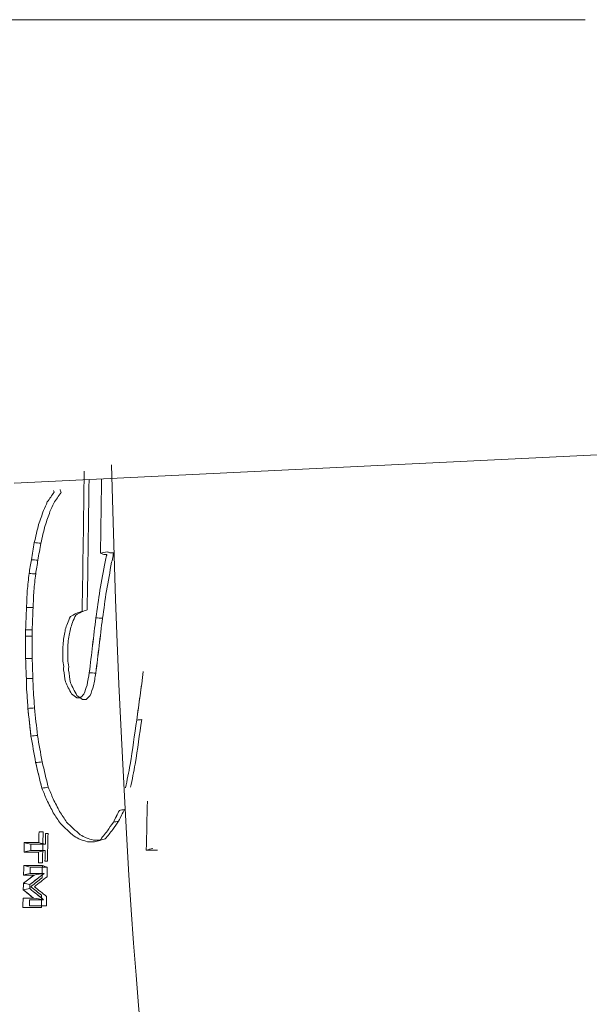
# Model space of a CAD drawing. Header units: millimetres. Extents: x -10 to 594, y 0 to 420.
# Tile 397 of 656: x 204.957 to 205.54, y 280.007 to 281.016. Entities that reach past the tile are written whole.
import ezdxf

# ---------------------------------------------------------------- set-up
doc = ezdxf.new("R2010")
doc.units = ezdxf.units.MM
doc.layers.add('1', color=7, linetype='Continuous', true_color=0xffffff)

msp = doc.modelspace()

# ---------------------------------------------------------------- linework, layer by layer
at = {"layer": '1', "color": 155, "linetype": 'Continuous', "lineweight": 18}
msp.add_line((204.9514, 280.5415), (205.5754, 280.5716), dxfattribs=at)
msp.add_ellipse((205.1358, 281.0162), major_axis=(0, -1.3), ratio=0.069756, start_param=5.070727, end_param=6.283185, dxfattribs=at)
for points in [[(205.5359, 281.0162), (205.2685, 281.0162), (205.001, 281.0162), (204.7336, 281.0162)], [(204.7336, 281.0162), (205.001, 281.0162), (205.2685, 281.0162), (205.5359, 281.0162)], [(205.023, 280.5537), (205.0223, 280.5059), (205.0216, 280.458), (205.0209, 280.4102)], [(205.026, 280.4116), (205.0267, 280.4561), (205.0274, 280.5006), (205.0279, 280.5451)], [(205.0407, 280.5458), (205.0404, 280.5204), (205.04, 280.4951), (205.0397, 280.4697)], [(205.0397, 280.4697), (205.04, 280.4951), (205.0404, 280.5204), (205.0407, 280.5458)], [(204.9922, 280.5321), (204.992, 280.5327), (204.9918, 280.5333), (204.9916, 280.5339)], [(204.9982, 280.5349), (204.9986, 280.5339), (204.9989, 280.5328), (204.9993, 280.5317)], [(204.9852, 280.5221), (204.9876, 280.5255), (204.9899, 280.5288), (204.9922, 280.5321)], [(204.9993, 280.5317), (204.9967, 280.5281), (204.9942, 280.5245), (204.9917, 280.5209)], [(204.9763, 280.499), (204.978, 280.5038), (204.9797, 280.5085), (204.9813, 280.5133)], [(204.9813, 280.5133), (204.9826, 280.5162), (204.9839, 280.5192), (204.9852, 280.5221)], [(204.9917, 280.5209), (204.9904, 280.518), (204.9892, 280.5151), (204.9879, 280.5122)], [(204.9879, 280.5122), (204.9863, 280.5075), (204.9846, 280.5028), (204.983, 280.4981)], [(204.9718, 280.4804), (204.9733, 280.4866), (204.9748, 280.4928), (204.9763, 280.499)], [(204.983, 280.4981), (204.9815, 280.492), (204.98, 280.4859), (204.9785, 280.4798)], [(204.9718, 280.4804), (204.9708, 280.4746), (204.9698, 280.4688), (204.9689, 280.4629)], [(204.9689, 280.463), (204.9698, 280.4688), (204.9708, 280.4746), (204.9718, 280.4804)], [(204.9785, 280.4798), (204.9762, 280.48), (204.974, 280.4802), (204.9718, 280.4804)], [(204.9756, 280.4625), (204.9765, 280.4682), (204.9775, 280.474), (204.9785, 280.4798)], [(204.9785, 280.4798), (204.9775, 280.474), (204.9765, 280.4682), (204.9756, 280.4624)], [(204.9665, 280.4488), (204.9673, 280.4535), (204.9681, 280.4582), (204.9689, 280.463)], [(204.9689, 280.4629), (204.9681, 280.4582), (204.9673, 280.4535), (204.9665, 280.4488)], [(204.9689, 280.4629), (204.9711, 280.4628), (204.9733, 280.4626), (204.9756, 280.4625)], [(204.9756, 280.4625), (204.9733, 280.4626), (204.9711, 280.4628), (204.9689, 280.4629)], [(204.9732, 280.4484), (204.974, 280.4531), (204.9748, 280.4578), (204.9756, 280.4625)], [(204.9756, 280.4624), (204.9748, 280.4578), (204.974, 280.4531), (204.9733, 280.4484)], [(205.0397, 280.4697), (205.0419, 280.4702), (205.0442, 280.4706), (205.0464, 280.4711)], [(205.043, 280.4683), (205.0419, 280.4688), (205.0408, 280.4692), (205.0397, 280.4697)], [(205.046, 280.4683), (205.045, 280.4683), (205.044, 280.4683), (205.043, 280.4683)], [(205.0443, 280.4609), (205.0449, 280.463), (205.0454, 280.4651), (205.0459, 280.4672)], [(205.0459, 280.4672), (205.046, 280.4676), (205.046, 280.4679), (205.046, 280.4683)], [(205.0464, 280.4711), (205.0473, 280.4707), (205.0482, 280.4704), (205.0491, 280.47)], [(205.0491, 280.47), (205.0503, 280.47), (205.0515, 280.47), (205.0528, 280.47)], [(205.0527, 280.4668), (205.0522, 280.4646), (205.0516, 280.4624), (205.051, 280.4603)], [(205.0528, 280.47), (205.0527, 280.4689), (205.0527, 280.4679), (205.0527, 280.4668)], [(205.0391, 280.4316), (205.0408, 280.4414), (205.0426, 280.4511), (205.0443, 280.4609)], [(205.051, 280.4603), (205.0493, 280.4505), (205.0476, 280.4408), (205.0458, 280.4311)], [(204.9647, 280.4313), (204.9653, 280.4371), (204.9659, 280.4429), (204.9665, 280.4488)], [(204.9665, 280.4488), (204.9688, 280.4486), (204.971, 280.4485), (204.9732, 280.4484)], [(204.9733, 280.4484), (204.9726, 280.4426), (204.972, 280.4368), (204.9714, 280.4311)], [(204.9639, 280.4138), (204.9641, 280.4197), (204.9644, 280.4255), (204.9647, 280.4313)], [(204.9714, 280.4311), (204.9711, 280.4253), (204.9709, 280.4195), (204.9706, 280.4138)], [(205.0349, 280.4033), (205.0363, 280.4127), (205.0377, 280.4222), (205.0391, 280.4316)], [(205.0458, 280.4311), (205.0444, 280.4217), (205.0431, 280.4123), (205.0417, 280.4029)], [(204.963, 280.3911), (204.9633, 280.3987), (204.9636, 280.4063), (204.9639, 280.4138)], [(204.9706, 280.4138), (204.9683, 280.4138), (204.9661, 280.4138), (204.9639, 280.4138)], [(204.9697, 280.391), (204.97, 280.3986), (204.9703, 280.4062), (204.9706, 280.4138)], [(204.9706, 280.4138), (204.9703, 280.4062), (204.97, 280.3986), (204.9697, 280.391)], [(205.0201, 280.4094), (205.0221, 280.4101), (205.024, 280.4109), (205.026, 280.4116)], [(205.0088, 280.4047), (205.0078, 280.4023), (205.0067, 280.3999), (205.0057, 280.3976)], [(205.0144, 280.4078), (205.0125, 280.4067), (205.0106, 280.4057), (205.0088, 280.4047)], [(205.011, 280.3986), (205.0121, 280.4011), (205.0132, 280.4036), (205.0143, 280.4062)], [(205.0143, 280.4062), (205.0162, 280.4073), (205.0182, 280.4083), (205.0201, 280.4094)], [(205.0209, 280.4102), (205.0187, 280.4094), (205.0165, 280.4086), (205.0144, 280.4078)], [(205.0282, 280.3471), (205.0304, 280.3658), (205.0327, 280.3846), (205.0349, 280.4033)], [(205.0417, 280.4029), (205.0394, 280.4031), (205.0372, 280.4032), (205.0349, 280.4033)], [(205.0349, 280.3467), (205.0371, 280.3654), (205.0394, 280.3842), (205.0417, 280.4029)], [(205.0417, 280.4029), (205.0394, 280.3842), (205.0372, 280.3654), (205.0349, 280.3467)], [(205.0057, 280.3976), (205.005, 280.3955), (205.0043, 280.3934), (205.0036, 280.3914)], [(205.0076, 280.3856), (205.008, 280.3878), (205.0084, 280.3899), (205.0088, 280.3921)], [(205.0088, 280.3921), (205.0095, 280.3943), (205.0103, 280.3964), (205.011, 280.3986)], [(204.9628, 280.3845), (204.9629, 280.3867), (204.9629, 280.3889), (204.963, 280.3911)], [(204.9696, 280.3845), (204.9673, 280.3845), (204.9651, 280.3845), (204.9628, 280.3845)], [(204.9628, 280.3845), (204.9629, 280.3769), (204.9629, 280.3693), (204.963, 280.3617)], [(204.963, 280.3617), (204.9629, 280.3693), (204.9629, 280.3769), (204.9628, 280.3845)], [(204.963, 280.3911), (204.9652, 280.3911), (204.9674, 280.391), (204.9697, 280.391)], [(204.9697, 280.391), (204.9697, 280.3889), (204.9696, 280.3867), (204.9696, 280.3845)], [(204.9697, 280.3618), (204.9697, 280.3694), (204.9696, 280.377), (204.9696, 280.3845)], [(204.9696, 280.3845), (204.9696, 280.377), (204.9697, 280.3694), (204.9697, 280.3618)], [(205.0025, 280.3851), (205.0021, 280.3827), (205.0017, 280.3802), (205.0013, 280.3778)], [(205.0036, 280.3914), (205.0032, 280.3893), (205.0028, 280.3872), (205.0025, 280.3851)], [(205.0064, 280.378), (205.0068, 280.3806), (205.0072, 280.3831), (205.0076, 280.3856)], [(205.0013, 280.3778), (205.0012, 280.3722), (205.0011, 280.3666), (205.001, 280.361)], [(205.0061, 280.3607), (205.0062, 280.3665), (205.0063, 280.3723), (205.0064, 280.378)], [(204.963, 280.3617), (204.9652, 280.3617), (204.9675, 280.3618), (204.9697, 280.3618)], [(204.9697, 280.3618), (204.9675, 280.3618), (204.9652, 280.3617), (204.963, 280.3617)], [(204.963, 280.3617), (204.9632, 280.3548), (204.9635, 280.3479), (204.9637, 280.3411)], [(204.9637, 280.3411), (204.9634, 280.3479), (204.9632, 280.3548), (204.963, 280.3617)], [(204.9704, 280.3413), (204.9702, 280.3481), (204.97, 280.355), (204.9697, 280.3618)], [(204.9697, 280.3618), (204.97, 280.355), (204.9702, 280.3481), (204.9704, 280.3413)], [(205.001, 280.361), (205.0013, 280.3584), (205.0016, 280.3559), (205.002, 280.3534)], [(205.002, 280.3534), (205.0019, 280.3523), (205.0019, 280.3513), (205.0019, 280.3502)], [(205.0071, 280.3532), (205.0067, 280.3557), (205.0064, 280.3582), (205.0061, 280.3607)], [(205.007, 280.3499), (205.007, 280.351), (205.007, 280.3521), (205.0071, 280.3532)], [(204.9637, 280.3411), (204.9659, 280.3411), (204.9682, 280.3412), (204.9704, 280.3413)], [(204.964, 280.3302), (204.9639, 280.3338), (204.9638, 280.3375), (204.9637, 280.3411)], [(204.9704, 280.3413), (204.9705, 280.3376), (204.9707, 280.334), (204.9708, 280.3304)], [(205.0019, 280.3502), (205.0025, 280.3461), (205.0031, 280.342), (205.0037, 280.3378)], [(205.0089, 280.3369), (205.0082, 280.3413), (205.0076, 280.3456), (205.007, 280.3499)], [(205.0259, 280.3344), (205.0266, 280.3387), (205.0274, 280.3429), (205.0282, 280.3471)], [(205.0282, 280.3471), (205.0304, 280.347), (205.0326, 280.3468), (205.0349, 280.3467)], [(205.0349, 280.3467), (205.0341, 280.3423), (205.0333, 280.338), (205.0325, 280.3337)], [(205.0835, 280.3483), (205.0813, 280.3317), (205.0791, 280.3152), (205.0768, 280.2986)], [(205.0037, 280.3378), (205.0046, 280.3358), (205.0056, 280.3337), (205.0066, 280.3317)], [(205.0066, 280.3317), (205.0077, 280.3296), (205.0089, 280.3275), (205.01, 280.3254)], [(205.0119, 280.3304), (205.0109, 280.3326), (205.0099, 280.3348), (205.0089, 280.3369)], [(205.0227, 280.3253), (205.0238, 280.3283), (205.0248, 280.3314), (205.0259, 280.3344)], [(205.0325, 280.3337), (205.0314, 280.3304), (205.0303, 280.3272), (205.0292, 280.3239)], [(204.9649, 280.3183), (204.9646, 280.3222), (204.9643, 280.3262), (204.964, 280.3302)], [(204.9708, 280.3304), (204.9711, 280.3265), (204.9713, 280.3225), (204.9716, 280.3185)], [(205.01, 280.3254), (205.0118, 280.3241), (205.0136, 280.3227), (205.0154, 280.3213)], [(205.0155, 280.3239), (205.0143, 280.3261), (205.0131, 280.3283), (205.0119, 280.3304)], [(205.0154, 280.3213), (205.0166, 280.3213), (205.0177, 280.3213), (205.0188, 280.3213)], [(205.0212, 280.3196), (205.0193, 280.3211), (205.0174, 280.3225), (205.0155, 280.3239)], [(205.0188, 280.3213), (205.0201, 280.3226), (205.0214, 280.3239), (205.0227, 280.3253)], [(205.0292, 280.3239), (205.0278, 280.3225), (205.0263, 280.3211), (205.0249, 280.3196)], [(204.9653, 280.3106), (204.9651, 280.3132), (204.965, 280.3157), (204.9649, 280.3183)], [(204.972, 280.311), (204.9697, 280.3108), (204.9675, 280.3107), (204.9653, 280.3106)], [(204.9716, 280.3185), (204.9717, 280.316), (204.9719, 280.3135), (204.972, 280.311)], [(204.9751, 280.2828), (204.9741, 280.2922), (204.973, 280.3016), (204.972, 280.311)], [(204.972, 280.311), (204.973, 280.3016), (204.9741, 280.2922), (204.9751, 280.2828)], [(205.0249, 280.3196), (205.0237, 280.3196), (205.0224, 280.3196), (205.0212, 280.3196)], [(204.9684, 280.2823), (204.9674, 280.2917), (204.9663, 280.3012), (204.9653, 280.3106)], [(205.0768, 280.2986), (205.0746, 280.2835), (205.0723, 280.2683), (205.0701, 280.2531)], [(205.0752, 280.2536), (205.0775, 280.2688), (205.0797, 280.2839), (205.0819, 280.2991)], [(205.0819, 280.2991), (205.0802, 280.2989), (205.0785, 280.2988), (205.0768, 280.2986)], [(204.9684, 280.2823), (204.9707, 280.2825), (204.9729, 280.2826), (204.9751, 280.2828)], [(204.9732, 280.255), (204.9716, 280.2641), (204.97, 280.2732), (204.9684, 280.2823)], [(204.9751, 280.2828), (204.9767, 280.2738), (204.9783, 280.2648), (204.9799, 280.2558)], [(204.9799, 280.2558), (204.9777, 280.2555), (204.9754, 280.2553), (204.9732, 280.2551)], [(204.9796, 280.2288), (204.9775, 280.2376), (204.9753, 280.2463), (204.9732, 280.255)], [(204.9862, 280.2298), (204.9841, 280.2385), (204.982, 280.2471), (204.9799, 280.2558)], [(204.9799, 280.2558), (204.982, 280.2471), (204.9841, 280.2385), (204.9862, 280.2298)], [(205.0701, 280.2531), (205.0685, 280.2451), (205.0669, 280.2371), (205.0653, 280.2291)], [(205.0705, 280.2298), (205.0721, 280.2377), (205.0737, 280.2457), (205.0752, 280.2536)], [(204.9796, 280.2288), (204.9818, 280.2291), (204.984, 280.2295), (204.9862, 280.2298)], [(204.9847, 280.2167), (204.983, 280.2207), (204.9813, 280.2248), (204.9796, 280.2288)], [(204.9862, 280.2298), (204.9879, 280.2258), (204.9896, 280.2219), (204.9912, 280.2179)], [(204.9913, 280.2036), (204.9891, 280.208), (204.9869, 280.2123), (204.9847, 280.2167)], [(204.9912, 280.2179), (204.9934, 280.2136), (204.9956, 280.2092), (204.9978, 280.2049)], [(205.0877, 280.2155), (205.0873, 280.1988), (205.0869, 280.182), (205.0865, 280.1653)], [(205.0865, 280.1653), (205.0869, 280.182), (205.0873, 280.1988), (205.0877, 280.2155)], [(204.9986, 280.1926), (204.9962, 280.1963), (204.9938, 280.1999), (204.9913, 280.2036)], [(204.9978, 280.2049), (205.0002, 280.2013), (205.0026, 280.1977), (205.0049, 280.1941)], [(205.059, 280.2061), (205.0569, 280.202), (205.0548, 280.1979), (205.0528, 280.1939)], [(205.0582, 280.1952), (205.0602, 280.1991), (205.0622, 280.2031), (205.0642, 280.2071)], [(205.059, 280.2061), (205.0607, 280.2064), (205.0625, 280.2067), (205.0642, 280.2071)], [(205.0054, 280.1861), (205.0031, 280.1882), (205.0008, 280.1904), (204.9986, 280.1926)], [(205.0049, 280.1941), (205.0072, 280.1919), (205.0094, 280.1898), (205.0116, 280.1876)], [(205.0528, 280.1939), (205.0507, 280.191), (205.0487, 280.188), (205.0467, 280.1851)], [(205.0522, 280.1865), (205.0542, 280.1894), (205.0562, 280.1923), (205.0582, 280.1952)], [(205.0582, 280.1952), (205.0564, 280.1947), (205.0546, 280.1943), (205.0528, 280.1939)], [(204.9765, 280.1731), (204.9766, 280.1768), (204.9766, 280.1804), (204.9767, 280.1841)], [(204.9767, 280.1841), (204.9781, 280.1841), (204.9795, 280.1841), (204.9809, 280.1841)], [(204.9809, 280.1841), (204.9807, 280.1735), (204.9804, 280.1629), (204.9802, 280.1524)], [(204.9834, 280.1824), (204.9833, 280.1787), (204.9832, 280.1751), (204.9832, 280.1714)], [(204.9859, 280.1824), (204.9851, 280.1824), (204.9842, 280.1824), (204.9834, 280.1824)], [(204.9853, 280.1541), (204.9855, 280.1635), (204.9857, 280.1729), (204.9859, 280.1824)], [(205.0127, 280.1795), (205.0102, 280.1817), (205.0078, 280.1839), (205.0054, 280.1861)], [(205.0116, 280.1876), (205.0141, 280.1854), (205.0165, 280.1833), (205.0189, 280.1811)], [(205.0189, 280.1811), (205.021, 280.18), (205.023, 280.1789), (205.0251, 280.1779)], [(205.0467, 280.1851), (205.0441, 280.1818), (205.0415, 280.1785), (205.0389, 280.1751)], [(205.0446, 280.1768), (205.0471, 280.18), (205.0496, 280.1833), (205.0522, 280.1865)], [(204.9614, 280.1634), (204.9615, 280.1666), (204.9616, 280.1698), (204.9616, 280.1731)], [(204.9616, 280.1731), (204.9639, 280.1725), (204.9661, 280.172), (204.9683, 280.1714)], [(204.9616, 280.1731), (204.9666, 280.1731), (204.9715, 280.1731), (204.9765, 280.1731)], [(204.9683, 280.1714), (204.9683, 280.1693), (204.9682, 280.1672), (204.9682, 280.1651)], [(204.9832, 280.1714), (204.9809, 280.172), (204.9787, 280.1725), (204.9765, 280.1731)], [(205.019, 280.1762), (205.0169, 280.1773), (205.0148, 280.1784), (205.0127, 280.1795)], [(205.0264, 280.174), (205.024, 280.1747), (205.0215, 280.1755), (205.019, 280.1762)], [(205.0251, 280.1779), (205.0276, 280.1771), (205.03, 280.1764), (205.0325, 280.1757)], [(205.0334, 280.174), (205.0311, 280.174), (205.0288, 280.174), (205.0264, 280.174)], [(205.0325, 280.1757), (205.0347, 280.1757), (205.037, 280.1757), (205.0393, 280.1757)], [(205.0389, 280.1751), (205.0371, 280.1748), (205.0352, 280.1744), (205.0334, 280.174)], [(205.0393, 280.1757), (205.0411, 280.1761), (205.0428, 280.1764), (205.0446, 280.1768)], [(204.9682, 280.1651), (204.9659, 280.1645), (204.9637, 280.1639), (204.9614, 280.1634)], [(204.9763, 280.1634), (204.9713, 280.1634), (204.9664, 280.1634), (204.9614, 280.1634)], [(204.976, 280.1524), (204.9761, 280.156), (204.9762, 280.1597), (204.9763, 280.1634)], [(204.9763, 280.1634), (204.9785, 280.1639), (204.9808, 280.1645), (204.983, 280.1651)], [(204.983, 280.1651), (204.9829, 280.1614), (204.9829, 280.1577), (204.9828, 280.1541)], [(205.0865, 280.1653), (205.0888, 280.1659), (205.0911, 280.1665), (205.0933, 280.167)], [(205.098, 280.1653), (205.0942, 280.1653), (205.0904, 280.1653), (205.0865, 280.1653)], [(204.9609, 280.1398), (204.961, 280.1431), (204.961, 280.1463), (204.9611, 280.1495)], [(204.9611, 280.1495), (204.9633, 280.149), (204.9656, 280.1484), (204.9678, 280.1478)], [(204.9611, 280.1495), (204.9675, 280.1495), (204.9738, 280.1495), (204.9801, 280.1495)], [(204.9802, 280.1524), (204.9788, 280.1524), (204.9774, 280.1524), (204.976, 280.1524)], [(204.9801, 280.1495), (204.98, 280.1454), (204.9799, 280.1412), (204.9798, 280.137)], [(204.9852, 280.1478), (204.9835, 280.1484), (204.9818, 280.149), (204.9801, 280.1495)], [(204.9828, 280.1541), (204.9836, 280.1541), (204.9845, 280.1541), (204.9853, 280.1541)], [(204.9607, 280.1314), (204.9643, 280.1342), (204.968, 280.137), (204.9716, 280.1398)], [(204.9677, 280.1415), (204.9654, 280.141), (204.9631, 280.1404), (204.9609, 280.1398)], [(204.9716, 280.1398), (204.968, 280.1398), (204.9645, 280.1398), (204.9609, 280.1398)], [(204.982, 280.1415), (204.9771, 280.1377), (204.9723, 280.134), (204.9674, 280.1302)], [(204.9716, 280.1398), (204.9751, 280.1404), (204.9785, 280.141), (204.982, 280.1415)], [(204.982, 280.1415), (204.9785, 280.141), (204.9751, 280.1404), (204.9716, 280.1398)], [(204.9606, 280.1247), (204.9606, 280.1269), (204.9607, 280.1291), (204.9607, 280.1314)], [(204.9607, 280.1313), (204.9629, 280.131), (204.9652, 280.1306), (204.9674, 280.1302)], [(204.9674, 280.1302), (204.9674, 280.1287), (204.9673, 280.1273), (204.9673, 280.1259)], [(204.9798, 280.137), (204.976, 280.134), (204.9722, 280.131), (204.9683, 280.1279)], [(204.9719, 280.1279), (204.9763, 280.1313), (204.9806, 280.1347), (204.9849, 280.1381)], [(204.9673, 280.1259), (204.965, 280.1255), (204.9628, 280.1251), (204.9606, 280.1247)], [(204.9711, 280.1162), (204.9676, 280.119), (204.9641, 280.1219), (204.9606, 280.1247)], [(204.9673, 280.1259), (204.972, 280.1221), (204.9767, 280.1183), (204.9814, 280.1145)], [(204.9683, 280.1279), (204.972, 280.125), (204.9757, 280.122), (204.9794, 280.1191)], [(204.9845, 280.1179), (204.9803, 280.1212), (204.9761, 280.1246), (204.9719, 280.1279)], [(204.9794, 280.1191), (204.9793, 280.1149), (204.9792, 280.1107), (204.9791, 280.1065)], [(204.9601, 280.1065), (204.9602, 280.1097), (204.9603, 280.113), (204.9604, 280.1162)], [(204.9604, 280.1162), (204.9639, 280.1162), (204.9675, 280.1162), (204.9711, 280.1162)], [(204.967, 280.1145), (204.967, 280.1124), (204.9669, 280.1103), (204.9669, 280.1082)], [(204.9711, 280.1162), (204.9745, 280.1156), (204.9779, 280.1151), (204.9814, 280.1145)], [(204.9842, 280.1082), (204.9843, 280.1114), (204.9844, 280.1147), (204.9845, 280.1179)], [(204.9791, 280.1065), (204.9728, 280.1065), (204.9665, 280.1065), (204.9601, 280.1065)], [(204.9669, 280.1082), (204.9698, 280.1082), (204.9756, 280.1082), (204.9814, 280.1082), (204.9842, 280.1082)]]:
    msp.add_open_spline(points, degree=3, dxfattribs=at)
for points, knots in [([(204.9639, 280.4138), (204.9637, 280.4101), (204.9634, 280.4025), (204.9631, 280.3949), (204.963, 280.3911)], [0, 0, 0, 0, 0.499981, 1, 1, 1, 1]), ([(205.0349, 280.4033), (205.0338, 280.3939), (205.0316, 280.3752), (205.0293, 280.3565), (205.0282, 280.3471)], [0, 0, 0, 0, 0.500813, 1, 1, 1, 1]), ([(205.0768, 280.2986), (205.0779, 280.3069), (205.0802, 280.3235), (205.0824, 280.34), (205.0835, 280.3483)], [0, 0, 0, 0, 0.501634, 1, 1, 1, 1]), ([(204.9653, 280.3106), (204.9658, 280.3059), (204.9668, 280.2965), (204.9679, 280.287), (204.9684, 280.2823)], [0, 0, 0, 0, 0.500046, 1, 1, 1, 1]), ([(204.9732, 280.2551), (204.9743, 280.2507), (204.9764, 280.2419), (204.9785, 280.2332), (204.9796, 280.2288)], [0, 0, 0, 0, 0.500088, 1, 1, 1, 1]), ([(205.0528, 280.1939), (205.0538, 280.1959), (205.0559, 280.2), (205.0579, 280.204), (205.059, 280.2061)], [0, 0, 0, 0, 0.500236, 1, 1, 1, 1]), ([(205.0642, 280.2071), (205.0632, 280.2051), (205.0612, 280.2011), (205.0592, 280.1972), (205.0582, 280.1952)], [0, 0, 0, 0, 0.496695, 1, 1, 1, 1]), ([(204.9765, 280.1731), (204.9741, 280.1731), (204.9692, 280.1731), (204.9642, 280.1731), (204.9616, 280.1731)], [0, 0, 0, 0, 0.471905, 1, 1, 1, 1]), ([(204.9832, 280.1714), (204.9811, 280.1714), (204.9762, 280.1714), (204.9712, 280.1714), (204.9683, 280.1714)], [0, 0, 0, 0, 0.414702, 1, 1, 1, 1]), ([(204.9683, 280.1714), (204.9707, 280.1714), (204.9756, 280.1714), (204.9805, 280.1714), (204.9832, 280.1714)], [0, 0, 0, 0, 0.472085, 1, 1, 1, 1]), ([(204.9614, 280.1634), (204.964, 280.1634), (204.969, 280.1634), (204.9739, 280.1634), (204.9763, 280.1634)], [0, 0, 0, 0, 0.528094, 1, 1, 1, 1]), ([(204.983, 280.1651), (204.9804, 280.1651), (204.9755, 280.1651), (204.9705, 280.1651), (204.9682, 280.1651)], [0, 0, 0, 0, 0.527915, 1, 1, 1, 1]), ([(204.9682, 280.1651), (204.9711, 280.1651), (204.976, 280.1651), (204.981, 280.1651), (204.983, 280.1651)], [0, 0, 0, 0, 0.585298, 1, 1, 1, 1]), ([(204.9801, 280.1495), (204.977, 280.1495), (204.9706, 280.1495), (204.9643, 280.1495), (204.9611, 280.1495)], [0, 0, 0, 0, 0.499861, 1, 1, 1, 1]), ([(204.9716, 280.1398), (204.9705, 280.139), (204.9669, 280.1361), (204.9632, 280.1333), (204.9607, 280.1313)], [0, 0, 0, 0, 0.305705, 1, 1, 1, 1]), ([(204.9609, 280.1398), (204.9634, 280.1398), (204.967, 280.1398), (204.9706, 280.1398), (204.9716, 280.1398)], [0, 0, 0, 0, 0.708203, 1, 1, 1, 1]), ([(204.9674, 280.1302), (204.9697, 280.132), (204.9746, 280.1358), (204.9795, 280.1396), (204.982, 280.1415)], [0, 0, 0, 0, 0.4815, 1, 1, 1, 1]), ([(204.9678, 280.1478), (204.9678, 280.147), (204.9677, 280.1449), (204.9677, 280.1428), (204.9677, 280.1415)], [0, 0, 0, 0, 0.404125, 1, 1, 1, 1]), ([(204.982, 280.1415), (204.9795, 280.1415), (204.9747, 280.1415), (204.9699, 280.1415), (204.9677, 280.1415)], [0, 0, 0, 0, 0.528871, 1, 1, 1, 1]), ([(204.9677, 280.1415), (204.9705, 280.1415), (204.9753, 280.1415), (204.9801, 280.1415), (204.982, 280.1415)], [0, 0, 0, 0, 0.605314, 1, 1, 1, 1]), ([(204.9678, 280.1478), (204.9707, 280.1478), (204.9765, 280.1478), (204.9823, 280.1478), (204.9852, 280.1478)], [0, 0, 0, 0, 0.5, 1, 1, 1, 1]), ([(204.9852, 280.1478), (204.9823, 280.1478), (204.9765, 280.1478), (204.9707, 280.1478), (204.9678, 280.1478)], [0, 0, 0, 0, 0.5, 1, 1, 1, 1]), ([(204.9849, 280.1381), (204.985, 280.1405), (204.9851, 280.1438), (204.9851, 280.147), (204.9852, 280.1478)], [0, 0, 0, 0, 0.736747, 1, 1, 1, 1]), ([(204.9606, 280.1247), (204.963, 280.1227), (204.9665, 280.1199), (204.97, 280.1171), (204.9711, 280.1162)], [0, 0, 0, 0, 0.694334, 1, 1, 1, 1]), ([(204.9814, 280.1145), (204.9789, 280.1165), (204.9742, 280.1203), (204.9696, 280.124), (204.9673, 280.1259)], [0, 0, 0, 0, 0.518507, 1, 1, 1, 1]), ([(204.9814, 280.1145), (204.9795, 280.1145), (204.9747, 280.1145), (204.9699, 280.1145), (204.967, 280.1145)], [0, 0, 0, 0, 0.394304, 1, 1, 1, 1])]:
    msp.add_open_spline(points, degree=3, knots=knots, dxfattribs=at)

doc.saveas('drawing.dxf')
